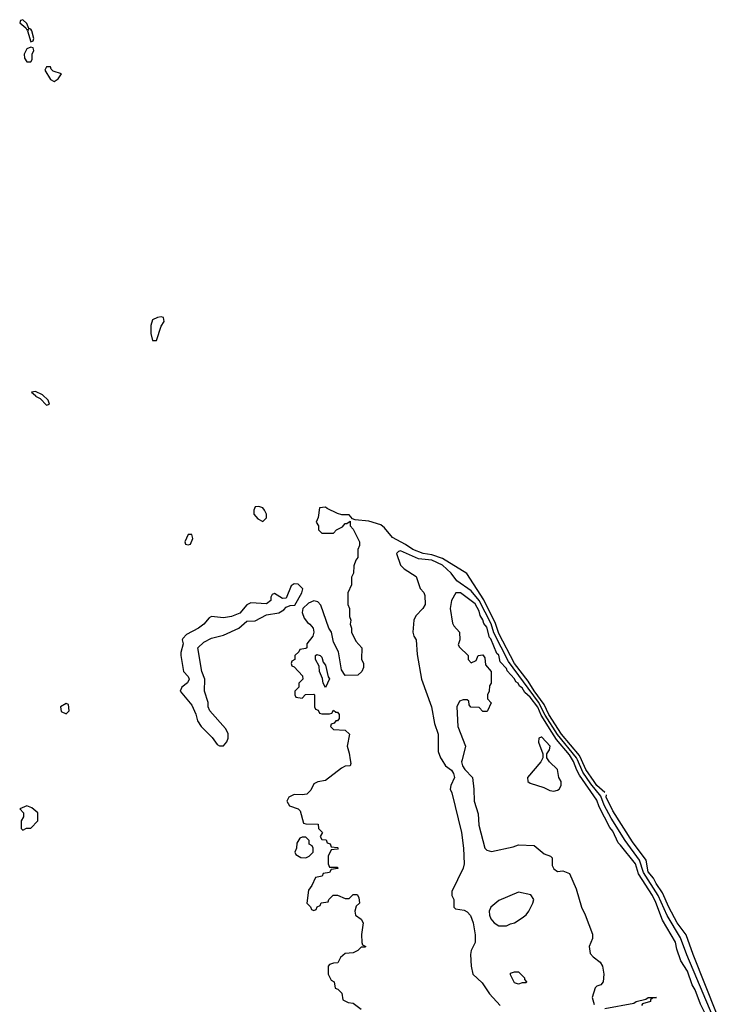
# Model space of a CAD drawing. Header units: inches. Extents: x 2789275 to 2951659, y 860290 to 1033804.
# Tile 257 of 316: x 2906074 to 2909622, y 958756 to 963766. Entities that reach past the tile are written whole.
import ezdxf

# ---------------------------------------------------------------- set-up
doc = ezdxf.new("R2010")
doc.units = ezdxf.units.IN
doc.header["$MEASUREMENT"] = 0
doc.layers.add('C9905', color=7, linetype='Continuous')
doc.layers.add('C9906', color=7, linetype='Continuous')

msp = doc.modelspace()

# ---------------------------------------------------------------- linework, layer by layer
at = {"layer": 'C9905', "color": 2}
for points, elevation in [([(2907755.2, 960000), (2907758, 959982), (2907754, 959970), (2907730, 959968), (2907710, 959958), (2907630, 959895.3), (2907590, 959888), (2907570, 959878), (2907554.8, 959845.2), (2907534.8, 959825.2), (2907510, 959821.2), (2907470, 959824), (2907442, 959810), (2907432, 959790), (2907446.4, 959766.4), (2907490, 959751.3), (2907501, 959741), (2907518, 959678), (2907530, 959674), (2907592.7, 959672.7), (2907594, 959650), (2907614, 959630), (2907602, 959610), (2907610, 959594), (2907632.7, 959592.7), (2907638, 959578), (2907652.7, 959572.7), (2907658, 959558), (2907690, 959554), (2907694, 959550), (2907690, 959546), (2907658, 959542), (2907642, 959510), (2907642, 959470), (2907650, 959454), (2907690, 959454), (2907692.7, 959447.3), (2907658, 959442), (2907650, 959426), (2907618, 959422), (2907611.6, 959408.4), (2907578, 959402), (2907559.6, 959360.4), (2907543.6, 959336.4), (2907534, 959270), (2907552.7, 959252.7), (2907558, 959238), (2907570, 959234), (2907582, 959238), (2907587.3, 959252.7), (2907602, 959258), (2907607.3, 959272.7), (2907642, 959278), (2907646, 959290), (2907668.4, 959311.6), (2907691.1, 959311.1), (2907730, 959294), (2907750, 959294), (2907770, 959314), (2907790, 959314), (2907799.6, 959299.6), (2907802, 959270), (2907784.7, 959255.3), (2907778, 959230), (2907782, 959210), (2907811.3, 959190), (2907821, 959170), (2907812, 959112), (2907814, 959070), (2907818, 959058), (2907834, 959050), (2907830, 959046), (2907810, 959046), (2907794, 959030), (2907770, 959018), (2907730, 959015.3), (2907705.4, 958994.6), (2907692.7, 958967.3), (2907670, 958966), (2907650, 958958), (2907642, 958950), (2907642, 958910), (2907658, 958878), (2907674, 958870), (2907678, 958838), (2907692.7, 958832.7), (2907712.7, 958812.7), (2907718, 958778), (2907744.7, 958764.7), (2907770, 958762), (2907810, 958732)], 2), ([(2908220.8, 960000), (2908238.8, 959970), (2908270, 959946.8), (2908280.5, 959930), (2908285.5, 959910), (2908266, 959870), (2908262.8, 959850), (2908272.4, 959832.4), (2908320.5, 959630), (2908330.4, 959550), (2908334, 959470), (2908330, 959448), (2908271.3, 959330), (2908272, 959310), (2908282, 959290), (2908282, 959250), (2908290, 959242), (2908334.4, 959234.4), (2908350, 959226), (2908367.5, 959207.5), (2908380.7, 959170), (2908390.9, 959109.1), (2908390.8, 959070), (2908370.8, 959030), (2908366.8, 959010), (2908370.8, 958950), (2908378.8, 958910), (2908426, 958866), (2908462.8, 958810), (2908518, 958750)], 6), ([(2908323.7, 960000), (2908321.3, 959990), (2908325.3, 959970), (2908337.1, 959950), (2908376.3, 959910), (2908384, 959850), (2908384.9, 959790), (2908405.2, 959725.2), (2908408.3, 959668.3), (2908438.8, 959550), (2908450, 959540.7), (2908473.4, 959533.4), (2908583.3, 959556.7), (2908610, 959567.7), (2908690, 959564.7), (2908742, 959522), (2908774, 959510), (2908782, 959502), (2908782, 959462), (2908790, 959444.7), (2908810, 959431.3), (2908836, 959436), (2908870, 959422), (2908903.5, 959343.5), (2908931, 959250), (2908950, 959212), (2908986.4, 959113.6), (2908986.8, 959090), (2908971, 959050), (2908975.3, 959015.3), (2908990, 958998), (2909026, 958970), (2909037.3, 958950), (2909042, 958930), (2909044.9, 958910), (2909041, 958870), (2909030, 958855.3), (2909010, 958848.7), (2909000.7, 958839.3), (2908986, 958790), (2908995.3, 958755.3)], 10), ([(2908729.3, 960000), (2908724.7, 959990), (2908656, 959910), (2908658, 959890), (2908670, 959881), (2908739.8, 959859.8), (2908770, 959844.7), (2908790, 959841), (2908810, 959846), (2908818, 959850), (2908828, 959870), (2908828, 959890), (2908815.3, 959910), (2908809, 959950), (2908768, 959990), (2908761.7, 960000)], 14), ([(2909570, 958689.2), (2909536.6, 958756.6), (2909510, 958829.2), (2909494.3, 958854.3), (2909470, 958925.2), (2909437.1, 958977.1), (2909416.1, 959036.1), (2909410, 959072.3), (2909343.5, 959183.5), (2909310, 959273.6), (2909291.5, 959310), (2909220.4, 959420.4), (2909206.3, 959470), (2909130, 959566), (2909116.9, 959576.9), (2909090, 959637), (2909075.2, 959655.2), (2909021.4, 959761.4), (2909010, 959795.4), (2908921.8, 959921.8), (2908907.1, 959947.1), (2908890, 959992.3), (2908885.3, 960000)], 10), ([(2909601.3, 958690), (2909467.2, 959007.2), (2909434.6, 959094.6), (2909367.5, 959207.6), (2909321.9, 959310), (2909246.8, 959426.8), (2909226.9, 959490), (2909153, 959590), (2909082.5, 959702.5), (2909047.2, 959770), (2909030, 959814.5), (2908978.1, 959878.1), (2908937.6, 959937.6), (2908910.5, 960000)], 6), ([(2909050, 959833.2), (2909010, 959869.9), (2908995.2, 959890), (2908953.6, 959950), (2908930.9, 960000)], 2), ([(2909621.9, 958701.9), (2909498.5, 959010), (2909462.8, 959110), (2909418.5, 959170), (2909374.8, 959250), (2909343.9, 959323.9), (2909310.8, 959370), (2909297.1, 959397.1), (2909269.9, 959430), (2909260.7, 959490), (2909190, 959583.5), (2909090, 959739.7), (2909057.3, 959810), (2909057.6, 959822.4)], 2), ([(2909050, 958734), (2909198, 958762), (2909209.6, 958770.4), (2909258, 958782), (2909270, 958790.6), (2909312, 958790), (2909292, 958788), (2909282, 958778), (2909282, 958770), (2909241.4, 958758.6), (2909236, 958750)], 10)]:
    msp.add_lwpolyline(points, dxfattribs=dict(at, elevation=elevation))
for points, elevation in [([(2906110, 959766), (2906074, 959750), (2906094, 959730), (2906094, 959710), (2906082, 959690), (2906082, 959650), (2906090, 959642), (2906108, 959652), (2906130, 959652), (2906166, 959690), (2906166, 959730), (2906136.4, 959756.4)], 2), ([(2907530, 959606), (2907510, 959606), (2907498, 959602), (2907483.6, 959576.4), (2907482, 959550), (2907474, 959530), (2907478, 959518), (2907503.6, 959503.6), (2907530, 959502), (2907546, 959510), (2907566, 959530), (2907566, 959550), (2907562, 959562), (2907546, 959570), (2907546, 959590)], 2), ([(2908610, 959327), (2908510, 959283.5), (2908470.4, 959250), (2908462.4, 959230), (2908463.8, 959210), (2908470.4, 959190.4), (2908486.8, 959170), (2908510, 959154.8), (2908550, 959156), (2908570, 959164.7), (2908590, 959171.3), (2908630, 959196), (2908650, 959211.3), (2908664, 959230), (2908684, 959270), (2908688.7, 959290), (2908673.6, 959313.6)], 10), ([(2908610, 958858), (2908590, 958866), (2908570, 958906), (2908570, 958914), (2908590, 958922), (2908610, 958922), (2908642, 958890), (2908642, 958882), (2908652, 958870), (2908650, 958866), (2908630, 958866)], 6)]:
    msp.add_lwpolyline(points, close=True, dxfattribs=dict(at, elevation=elevation))
at = {"layer": 'C9906', "color": 2, "elevation": 2}
for points in [[(2906090, 963766), (2906078, 963762), (2906074, 963750), (2906104.7, 963724.7), (2906110, 963714), (2906118, 963718), (2906114, 963710), (2906130, 963654), (2906142, 963658), (2906146, 963670), (2906135.3, 963710), (2906130, 963718), (2906120.4, 963720.4), (2906110, 963746)], [(2906130, 963626), (2906110, 963618), (2906096, 963590), (2906098, 963570), (2906110, 963552), (2906130, 963552), (2906137.2, 963562.8), (2906138, 963590), (2906146, 963610), (2906142, 963622)], [(2906230, 963526), (2906210, 963526), (2906202, 963510), (2906230, 963462), (2906250, 963452), (2906270, 963464.7), (2906286, 963490), (2906244, 963504), (2906234, 963514)], [(2906793.6, 962253.6), (2906774, 962250), (2906750, 962238), (2906741, 962210), (2906741, 962170), (2906750, 962134), (2906770, 962134), (2906793.2, 962206.8), (2906808, 962230), (2906806, 962250)], [(2906154.6, 961874.6), (2906134, 961870), (2906154, 961854), (2906154, 961850), (2906178, 961838), (2906210, 961804.7), (2906226, 961810), (2906218, 961830), (2906190, 961858)], [(2907290, 961288.7), (2907272, 961288), (2907264.7, 961270), (2907264.7, 961250), (2907285.4, 961225.4), (2907310, 961212), (2907328.4, 961231.6), (2907328.7, 961250), (2907319, 961270), (2907310, 961282)], [(2906950, 961146), (2906930, 961146), (2906914, 961110), (2906918, 961098), (2906930, 961094), (2906942, 961098), (2906954.6, 961125.4)], [(2907470, 960895.3), (2907455.3, 960884.7), (2907430, 960822), (2907410, 960821.2), (2907370, 960846), (2907358, 960842), (2907351.6, 960828.4), (2907351, 960810), (2907330, 960794), (2907250, 960799), (2907230, 960788.7), (2907193.4, 960746.6), (2907151.3, 960730), (2907110, 960722), (2907050, 960728.7), (2907038, 960722), (2907011, 960690), (2906982.8, 960670), (2906921.6, 960638.4), (2906903.5, 960616.5), (2906901, 960610), (2906906, 960590), (2906893.2, 960546.8), (2906892.7, 960530), (2906907.3, 960450), (2906930, 960424.7), (2906936.3, 960410), (2906927.5, 960392.5), (2906898, 960370), (2906890.8, 960350), (2906950, 960278), (2906970, 960232), (2906978.5, 960198.5), (2906996.3, 960170), (2907053.4, 960113.4), (2907077.5, 960077.5), (2907090, 960070.6), (2907110, 960070.6), (2907128.1, 960091.9), (2907134, 960110), (2907133.8, 960133.8), (2907120.1, 960160.1), (2907040.9, 960250), (2907032.3, 960270), (2907031.9, 960291.9), (2907014.5, 960350), (2907016.2, 960410), (2907000.7, 960450), (2906980.7, 960570), (2907010, 960598.7), (2907050, 960618.4), (2907110, 960634.9), (2907189, 960670), (2907230, 960706), (2907272.1, 960707.9), (2907330, 960737.3), (2907391.8, 960748.2), (2907417.6, 960762.4), (2907430, 960776), (2907450, 960784.7), (2907473.6, 960786.4), (2907509.2, 960850), (2907513.2, 960870), (2907490, 960894)], [(2907630, 960368), (2907618, 960390), (2907614.6, 960414.6), (2907599, 960450), (2907596.4, 960476.4), (2907578, 960510), (2907578, 960530), (2907584.7, 960535.3), (2907602, 960530), (2907610, 960522), (2907616.9, 960496.9), (2907630, 960482), (2907642.8, 960422.8), (2907650, 960412)], [(2906310, 960286), (2906282, 960270), (2906285.4, 960245.4), (2906310, 960234), (2906326, 960250), (2906322, 960282)]]:
    msp.add_lwpolyline(points, close=True, dxfattribs=at)
at = {"layer": 'C9906', "color": 2}
for points, elevation in [([(2908930.9, 960000), (2908921.3, 960021.3), (2908828.8, 960130), (2908765, 960230), (2908741.4, 960281.4), (2908690, 960350.9), (2908660.7, 960400.7), (2908590, 960490.9), (2908510, 960643.5), (2908493.2, 960693.2), (2908434.4, 960814.4), (2908347.7, 960947.7), (2908224.2, 961024.2), (2908170, 961043.4), (2908126.6, 961050), (2908073.3, 961070), (2908035.9, 961095.9), (2907970, 961131.2), (2907930, 961179.6), (2907910, 961195.8), (2907850, 961213.6), (2907780.4, 961220.4), (2907766, 961226), (2907750, 961246), (2907712.7, 961247.3), (2907690, 961254), (2907638, 961278), (2907630, 961286), (2907598, 961282), (2907592.7, 961232.7), (2907582, 961210), (2907594, 961190), (2907594, 961170), (2907610, 961154), (2907670, 961154), (2907686, 961170), (2907715.3, 961184.7), (2907730, 961202), (2907738, 961202), (2907754, 961214), (2907754, 961190), (2907770, 961174), (2907802, 961110), (2907802, 961090), (2907794, 961070), (2907794, 961030), (2907783.6, 961016.4), (2907772.7, 960987.3), (2907772, 960950), (2907762, 960930), (2907762, 960890), (2907742, 960850), (2907742, 960790), (2907752, 960770), (2907752, 960730), (2907758, 960710), (2907754, 960690), (2907762, 960670), (2907762, 960650), (2907783.6, 960603.6), (2907814, 960570), (2907812.7, 960512.7), (2907822, 960490), (2907822, 960470), (2907814, 960450), (2907794, 960430), (2907730, 960429), (2907710, 960458), (2907695.3, 960550), (2907670, 960598), (2907659, 960650), (2907646, 960670), (2907606.3, 960786.3), (2907590, 960804), (2907570, 960809.3), (2907542.4, 960797.6), (2907514.8, 960770), (2907510.7, 960750), (2907521.6, 960721.6), (2907538, 960698), (2907550, 960690.8), (2907566.8, 960670), (2907570.7, 960650), (2907564.7, 960630), (2907534, 960590), (2907534, 960570), (2907530, 960566), (2907498, 960562), (2907494, 960550), (2907474, 960530), (2907474, 960510), (2907458, 960502), (2907454, 960490), (2907458, 960478), (2907470, 960474), (2907512.7, 960427.3), (2907514, 960410), (2907494, 960390), (2907494, 960370), (2907474, 960350), (2907474, 960330), (2907478, 960318), (2907510, 960314), (2907528, 960332), (2907570, 960334), (2907574, 960330), (2907574, 960270), (2907578, 960258), (2907592.7, 960252.7), (2907598, 960238), (2907610, 960234), (2907650, 960234), (2907662, 960238), (2907670, 960252), (2907682, 960242), (2907690, 960242), (2907698, 960230), (2907698, 960210), (2907690, 960198), (2907682, 960198), (2907672.7, 960187.3), (2907658, 960182), (2907654, 960170), (2907670, 960154), (2907730, 960150.7), (2907750.7, 960130), (2907738.8, 960070), (2907750, 960034), (2907755.2, 960000)], 2), ([(2908910.5, 960000), (2908906.1, 960010), (2908808.7, 960128.7), (2908747.2, 960227.2), (2908713, 960293), (2908559.7, 960499.7), (2908485.8, 960645.8), (2908471.4, 960691.4), (2908411.4, 960811.4), (2908370, 960859.3), (2908297.4, 960910), (2908269, 960949), (2908223.5, 960990), (2908170, 961015.8), (2908103, 961023), (2908010, 961062.7), (2908000.5, 961059.5), (2907991, 961050), (2908010.6, 960990.6), (2908030, 960971), (2908090, 960932), (2908111.1, 960871.1), (2908130, 960852), (2908135.3, 960835.3), (2908136, 960790), (2908124.7, 960770), (2908088.1, 960731.9), (2908079.1, 960710), (2908074, 960650), (2908078.8, 960630), (2908090.4, 960610), (2908095.6, 960535.6), (2908118, 960410), (2908167.7, 960270), (2908184.1, 960184.1), (2908202, 960130), (2908203, 960043), (2908214.8, 960010), (2908220.8, 960000)], 6), ([(2908885.3, 960000), (2908870, 960025.3), (2908804.1, 960104.1), (2908779.9, 960139.9), (2908726.9, 960226.9), (2908710, 960268.6), (2908670, 960318.6), (2908643.3, 960343.3), (2908630, 960367), (2908615.6, 960375.6), (2908609.2, 960390), (2908596.6, 960396.6), (2908590, 960411.8), (2908553.5, 960453.5), (2908550, 960465.2), (2908518, 960498), (2908510, 960532.7), (2908501.3, 960541.3), (2908470, 960615.1), (2908462.6, 960622.6), (2908450, 960675.1), (2908434.5, 960694.5), (2908430, 960712.7), (2908415.2, 960735.2), (2908410, 960757.2), (2908390, 960793), (2908316, 960850), (2908292, 960850), (2908270.7, 960810), (2908263, 960770), (2908275.3, 960695.3), (2908282, 960682), (2908311.3, 960650), (2908312, 960610), (2908304.7, 960584.7), (2908310, 960574), (2908354, 960530), (2908354, 960510), (2908370, 960494), (2908395.3, 960504.7), (2908406, 960530), (2908430, 960534), (2908439.6, 960519.6), (2908443.6, 960483.6), (2908472, 960450), (2908472, 960390), (2908463.6, 960376.4), (2908462, 960350), (2908454, 960330), (2908454, 960310), (2908471.3, 960290), (2908454, 960250), (2908450, 960246), (2908430, 960246), (2908410, 960266), (2908368.4, 960268.4), (2908360.4, 960280.4), (2908358, 960298), (2908350, 960306), (2908330, 960306), (2908310, 960298), (2908298, 960270), (2908302.8, 960170), (2908341, 960070), (2908323.7, 960000)], 10), ([(2908761.7, 960000), (2908755.3, 960010), (2908755.3, 960030), (2908768.7, 960050), (2908772.3, 960070), (2908730, 960115.3), (2908725.4, 960114.6), (2908714, 960110), (2908712, 960090), (2908734, 960030), (2908734, 960010), (2908729.3, 960000)], 14)]:
    msp.add_lwpolyline(points, dxfattribs=dict(at, elevation=elevation))

doc.saveas('drawing.dxf')
